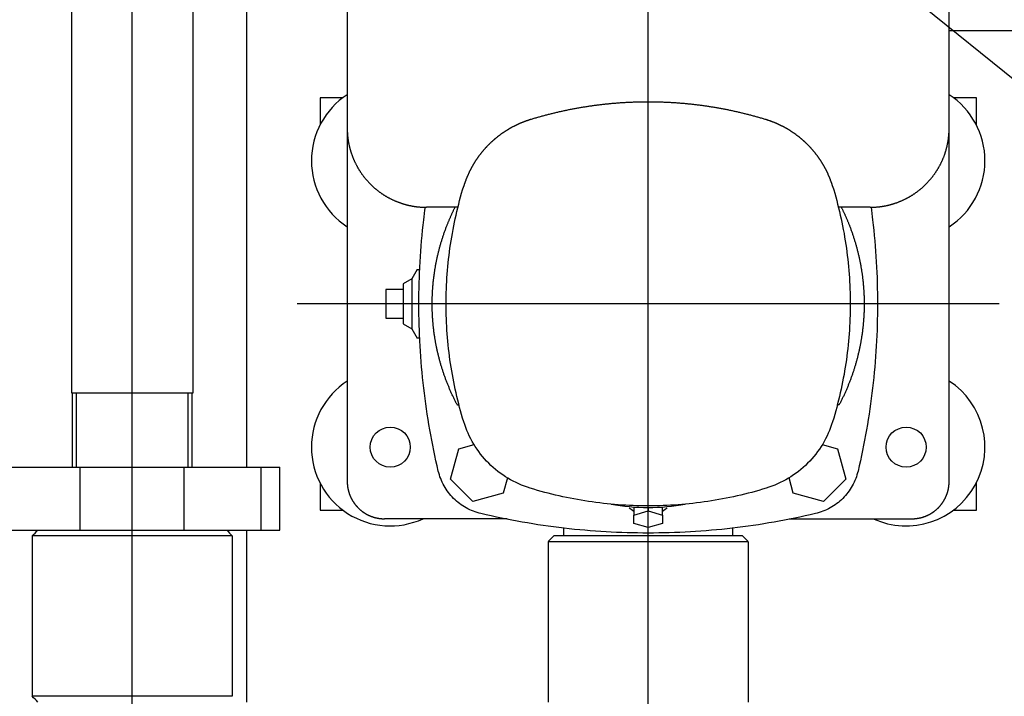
# Model space of a CAD drawing. Extents: x -132501 to 411300, y -42818 to 427495.
# Tile 274 of 330: x 198643 to 198987, y 216307 to 216543. Entities that reach past the tile are written whole.
import ezdxf

# ---------------------------------------------------------------- set-up
doc = ezdxf.new("R2010")
doc.units = 0
doc.header["$LTSCALE"] = 50
doc.linetypes.add('CENTER2', pattern=[28.575, 19.05, -3.175, 3.175, -3.175])
doc.linetypes.add('DASHDOT', pattern=[300, 250, -25, 0, -25])
for name, color, linetype in [('1_ZOLL_OVALFLANS', 7, 'CONTINUOUS'), ('53WA', 3, 'DASHDOT'), ('91040183_---', 7, 'CONTINUOUS'), ('91069235_FT_FUßB', 7, 'CONTINUOUS'), ('96053355_-_FT_NI', 7, 'CONTINUOUS'), ('96308586', 7, 'CONTINUOUS'), ('96402776_BLECHSC', 7, 'CONTINUOUS'), ('__DEFILE04.EMEA.', 7, 'CONTINUOUS'), ('CRIE_5-4_A_FLEXI', 7, 'CONTINUOUS'), ('Default', 7, 'CONTINUOUS')]:
    doc.layers.add(name, color=color, linetype=linetype)

# ---------------------------------------------------------------- blocks, each defined once
blk = doc.blocks.new('SEANNOT_GROUP10')
at = {"layer": 'Default', "color": 7, "linetype": 'CENTER2'}
blk.add_line((104.388, 90.336), (104.388, 36.266), dxfattribs=at)
blk = doc.blocks.new('SEANNOT_GROUP12')
at = {"layer": 'Default', "color": 7, "linetype": 'CENTER2'}
blk.add_line((92.138, 63.936), (116.638, 63.936), dxfattribs=at)
blk = doc.blocks.new('SEANNOT_GROUP18')
at = {"layer": 'Default', "color": 7, "linetype": 'CENTER2'}
blk.add_line((122.388, 86.536), (122.388, 36.266), dxfattribs=at)
blk = doc.blocks.new('SE1')
at = {"layer": '1_ZOLL_OVALFLANS', "color": 7, "linetype": 'Continuous'}
for p, q in [((117.892, 71.836), (117.238, 71.836)), ((117.238, 71.836), (117.238, 69.636)), ((120.575, 71.836), (117.892, 71.836)), ((117.892, 71.836), (117.892, 69.636)), ((124.202, 71.836), (120.575, 71.836)), ((120.575, 71.836), (120.575, 69.636)), ((126.885, 71.836), (124.202, 71.836)), ((124.202, 71.836), (124.202, 69.636)), ((117.892, 69.636), (117.238, 69.636)), ((120.575, 69.636), (117.892, 69.636)), ((124.202, 69.636), (120.575, 69.636)), ((126.885, 69.636), (124.202, 69.636))]:
    blk.add_line(p, q, dxfattribs=at)
at = {"layer": '91040183_---', "color": 7, "linetype": 'Continuous'}
for p, q in [((100.901, 72.236), (100.901, 77.836)), ((107.876, 72.236), (107.876, 77.836)), ((100.901, 72.236), (107.876, 72.236)), ((101.092, 72.036), (107.685, 72.036))]:
    blk.add_line(p, q, dxfattribs=at)
for centre, start, end in [((94.209, 65.635), 42.9195, 44.6077), ((114.568, 65.635), 135.3923, 137.0805)]:
    blk.add_arc(centre, 9.399, start, end, dxfattribs=at)
at = {"layer": '91069235_FT_FUßB', "color": 7, "linetype": 'Continuous'}
blk.add_line((93.888, 54.386), (82.888, 54.386), dxfattribs=at)
at = {"layer": '96053355_-_FT_NI', "color": 7, "linetype": 'Continuous'}
for p, q in [((120.293, 69.636), (120.293, 67.036)), ((120.441, 69.636), (120.441, 67.036)), ((124.336, 69.636), (124.336, 67.036)), ((124.484, 67.036), (124.484, 69.636)), ((124.508, 67.036), (120.268, 67.036)), ((120.268, 67.036), (120.268, 53.636)), ((124.508, 53.636), (124.508, 67.036))]:
    blk.add_line(p, q, dxfattribs=at)
at = {"layer": '96308586', "color": 7, "linetype": 'Continuous'}
for p, q in [((118.388, 77.836), (118.388, 71.836)), ((93.738, 71.136), (92.938, 71.136)), ((92.938, 71.136), (92.938, 70.185)), ((115.838, 71.136), (115.038, 71.136)), ((115.838, 70.185), (115.838, 71.136)), ((118.388, 69.636), (118.388, 49.832)), ((92.938, 57.687), (92.938, 56.736)), ((115.838, 56.736), (115.838, 57.687)), ((92.938, 56.736), (93.738, 56.736)), ((115.038, 56.736), (115.838, 56.736))]:
    blk.add_line(p, q, dxfattribs=at)
at = {"layer": '96402776_BLECHSC', "color": 7, "linetype": 'Continuous'}
for centre, start, end in [((95.388, 68.936), 65.38, 236.9443), ((113.388, 68.936), 0, 114.62), ((113.388, 68.936), 303.0557, 0), ((95.388, 58.936), 123.0557, 236.9443), ((113.388, 58.936), 0, 56.9443), ((113.388, 58.936), 303.0557, 0)]:
    blk.add_arc(centre, 2.75, start, end, dxfattribs=at)
at = {"layer": '__DEFILE04.EMEA.', "color": 7, "linetype": 'Continuous'}
for p, q in [((118.901, 72.036), (118.901, 77.636)), ((118.901, 77.636), (125.876, 77.636)), ((125.876, 72.036), (125.876, 77.636)), ((118.901, 72.036), (125.876, 72.036))]:
    blk.add_line(p, q, dxfattribs=at)
for centre, start, end in [((132.568, 84.236), 222.9195, 224.6077), ((112.209, 65.435), 42.9195, 44.6077), ((132.568, 65.435), 135.3923, 137.0805)]:
    blk.add_arc(centre, 9.399, start, end, dxfattribs=at)
at = {"layer": 'CRIE_5-4_A_FLEXI', "color": 7, "linetype": 'Continuous'}
for p, q in [((101.438, 72.036), (101.438, 71.745)), ((107.338, 71.745), (107.338, 72.036)), ((103.888, 71.597), (104.388, 71.742)), ((103.888, 71.309), (103.888, 71.597)), ((104.388, 71.742), (104.888, 71.597)), ((104.888, 71.597), (104.888, 71.309)), ((99.469, 71.436), (95.188, 71.436)), ((103.888, 71.309), (103.888, 71.022)), ((104.388, 71.164), (103.888, 71.309)), ((104.888, 71.309), (104.388, 71.164)), ((104.388, 71.055), (104.388, 71.164)), ((104.888, 71.022), (104.888, 71.309)), ((109.308, 71.436), (113.588, 71.436)), ((97.495, 70.053), (98.271, 70.829)), ((98.271, 70.829), (99.33, 70.545)), ((109.446, 70.545), (110.506, 70.829)), ((110.506, 70.829), (111.282, 70.053)), ((99.33, 70.545), (99.475, 70.006)), ((109.302, 70.006), (109.446, 70.545)), ((93.888, 70.136), (93.888, 57.801)), ((114.888, 57.801), (114.888, 70.136)), ((97.779, 68.994), (97.495, 70.053)), ((111.282, 70.053), (110.998, 68.994)), ((98.318, 68.849), (97.779, 68.994)), ((110.998, 68.994), (110.459, 68.849)), ((97.735, 67.474), (97.8, 67.439)), ((111.042, 67.474), (110.977, 67.439)), ((112.347, 65.136), (112.452, 65.136)), ((112.638, 64.809), (112.452, 65.136)), ((112.638, 63.063), (112.638, 64.809)), ((112.939, 64.636), (112.638, 64.809)), ((112.938, 63.236), (112.938, 64.636)), ((113.538, 64.436), (112.938, 64.436)), ((113.538, 63.936), (113.538, 64.436)), ((112.938, 63.936), (113.538, 63.936)), ((113.538, 63.436), (113.538, 63.936)), ((112.638, 63.063), (112.939, 63.236)), ((112.938, 63.436), (113.538, 63.436)), ((112.452, 62.736), (112.638, 63.063)), ((112.452, 62.736), (112.347, 62.736)), ((96.648, 60.561), (97.75, 60.561)), ((111.027, 60.561), (112.128, 60.561)), ((93.888, 57.801), (93.888, 51.316)), ((114.888, 51.316), (114.888, 57.801))]:
    blk.add_line(p, q, dxfattribs=at)
for centre in [(95.388, 68.936), (113.388, 68.936)]:
    blk.add_circle(centre, 0.7, dxfattribs=at)
for points, degree, knots in [([(98.555, 71.257), (99.509, 71.482), (100.477, 71.652), (102.426, 71.879), (103.407, 71.936), (105.369, 71.936), (106.351, 71.879), (108.299, 71.652), (109.267, 71.482), (110.222, 71.257)], 3, [0, 0, 0, 0, 0.25, 0.25, 0.5, 0.5, 0.75, 0.75, 1, 1, 1, 1]), ([(95.188, 71.436), (95.06, 71.436), (94.935, 71.411), (94.809, 71.386), (94.691, 71.337), (94.573, 71.288), (94.466, 71.217), (94.36, 71.146), (94.269, 71.055), (94.179, 70.965), (94.107, 70.858), (94.036, 70.752), (93.987, 70.633), (93.938, 70.515), (93.913, 70.389), (93.888, 70.264), (93.888, 70.136)], 2, [0, 0, 0, 0.125, 0.125, 0.25, 0.25, 0.375, 0.375, 0.5, 0.5, 0.625, 0.625, 0.75, 0.75, 0.875, 0.875, 1, 1, 1]), ([(97.067, 69.77), (97.109, 69.949), (97.177, 70.123), (97.357, 70.445), (97.469, 70.594), (97.73, 70.855), (97.879, 70.968), (98.201, 71.147), (98.375, 71.215), (98.555, 71.257)], 3, [0, 0, 0, 0, 0.25, 0.25, 0.5, 0.5, 0.75, 0.75, 1, 1, 1, 1]), ([(110.222, 71.257), (110.402, 71.215), (110.576, 71.147), (110.898, 70.968), (111.047, 70.855), (111.308, 70.594), (111.42, 70.445), (111.6, 70.123), (111.667, 69.949), (111.71, 69.77)], 3, [0, 0, 0, 0, 0.25, 0.25, 0.5, 0.5, 0.75, 0.75, 1, 1, 1, 1]), ([(114.888, 70.136), (114.888, 70.264), (114.863, 70.389), (114.838, 70.515), (114.789, 70.633), (114.74, 70.751), (114.669, 70.858), (114.598, 70.964), (114.508, 71.055), (114.417, 71.146), (114.311, 71.217), (114.204, 71.288), (114.086, 71.337), (113.968, 71.386), (113.842, 71.411), (113.717, 71.436), (113.588, 71.436)], 2, [0, 0, 0, 0.125, 0.125, 0.25, 0.25, 0.375, 0.375, 0.5, 0.5, 0.625, 0.625, 0.75, 0.75, 0.875, 0.875, 1, 1, 1]), ([(100.276, 70.37), (100.941, 70.574), (101.621, 70.728), (102.997, 70.934), (103.693, 70.986), (105.084, 70.986), (105.78, 70.934), (107.155, 70.728), (107.836, 70.574), (108.501, 70.37)], 3, [0, 0, 0, 0, 0.25, 0.25, 0.5, 0.5, 0.75, 0.75, 1, 1, 1, 1]), ([(97.954, 68.048), (98.037, 68.321), (98.154, 68.583), (98.447, 69.071), (98.624, 69.297), (99.027, 69.7), (99.253, 69.877), (99.741, 70.17), (100.004, 70.287), (100.276, 70.37)], 3, [0, 0, 0, 0, 0.25, 0.25, 0.5, 0.5, 0.75, 0.75, 1, 1, 1, 1]), ([(108.501, 70.37), (108.773, 70.287), (109.035, 70.17), (109.524, 69.877), (109.75, 69.7), (110.153, 69.297), (110.329, 69.071), (110.623, 68.583), (110.74, 68.321), (110.823, 68.048)], 3, [0, 0, 0, 0, 0.25, 0.25, 0.5, 0.5, 0.75, 0.75, 1, 1, 1, 1]), ([(96.614, 60.557), (96.594, 60.704), (96.576, 60.852), (96.445, 61.974), (96.388, 62.955), (96.388, 64.917), (96.445, 65.898), (96.672, 67.847), (96.842, 68.815), (97.067, 69.77)], 3, [0.2121347, 0.2121347, 0.2121347, 0.2121347, 0.25, 0.25, 0.5, 0.5, 0.75, 0.75, 1, 1, 1, 1]), ([(111.71, 69.77), (111.935, 68.815), (112.105, 67.847), (112.332, 65.898), (112.388, 64.917), (112.388, 62.955), (112.332, 61.974), (112.201, 60.852), (112.183, 60.704), (112.163, 60.557)], 3, [0, 0, 0, 0, 0.25, 0.25, 0.5, 0.5, 0.75, 0.75, 0.7878653, 0.7878653, 0.7878653, 0.7878653]), ([(97.954, 59.823), (97.75, 60.488), (97.596, 61.169), (97.39, 62.545), (97.338, 63.24), (97.338, 64.631), (97.39, 65.327), (97.596, 66.703), (97.75, 67.383), (97.954, 68.048)], 3, [0, 0, 0, 0, 0.25, 0.25, 0.5, 0.5, 0.75, 0.75, 1, 1, 1, 1]), ([(110.823, 68.048), (111.027, 67.383), (111.181, 66.703), (111.387, 65.327), (111.438, 64.631), (111.438, 63.24), (111.387, 62.545), (111.181, 61.169), (111.027, 60.488), (110.823, 59.823)], 3, [0, 0, 0, 0, 0.25, 0.25, 0.5, 0.5, 0.75, 0.75, 1, 1, 1, 1]), ([(97.653, 60.557), (97.486, 60.888), (97.353, 61.235), (97.188, 61.665), (97.077, 62.113), (96.965, 62.56), (96.909, 63.017), (96.853, 63.475), (96.853, 63.936), (96.853, 64.397), (96.909, 64.854), (96.965, 65.312), (97.077, 65.759), (97.188, 66.206), (97.353, 66.636), (97.518, 67.067), (97.735, 67.474)], 2, [0.0242544, 0.0242544, 0.0242544, 0.125, 0.125, 0.25, 0.25, 0.375, 0.375, 0.5, 0.5, 0.625, 0.625, 0.75, 0.75, 0.875, 0.875, 1, 1, 1]), ([(111.042, 67.474), (111.258, 67.067), (111.423, 66.636), (111.589, 66.206), (111.7, 65.759), (111.812, 65.312), (111.868, 64.854), (111.924, 64.397), (111.924, 63.936), (111.924, 63.475), (111.868, 63.017), (111.812, 62.56), (111.7, 62.113), (111.589, 61.666), (111.423, 61.235), (111.29, 60.888), (111.124, 60.557)], 2, [0, 0, 0, 0.125, 0.125, 0.25, 0.25, 0.375, 0.375, 0.5, 0.5, 0.625, 0.625, 0.75, 0.75, 0.875, 0.875, 0.9757476, 0.9757476, 0.9757476]), ([(96.648, 60.561), (96.377, 60.561), (96.11, 60.508), (95.843, 60.455), (95.592, 60.351), (95.341, 60.247), (95.115, 60.096), (94.889, 59.945), (94.697, 59.752), (94.505, 59.56), (94.354, 59.334), (94.203, 59.108), (94.098, 58.857), (93.994, 58.606), (93.941, 58.339), (93.888, 58.073), (93.888, 57.801)], 2, [0, 0, 0, 0.125, 0.125, 0.25, 0.25, 0.375, 0.375, 0.5, 0.5, 0.625, 0.625, 0.75, 0.75, 0.875, 0.875, 1, 1, 1]), ([(114.888, 57.801), (114.888, 58.073), (114.835, 58.339), (114.782, 58.606), (114.678, 58.857), (114.574, 59.108), (114.423, 59.334), (114.272, 59.56), (114.08, 59.752), (113.888, 59.945), (113.662, 60.096), (113.436, 60.247), (113.185, 60.351), (112.933, 60.455), (112.667, 60.508), (112.4, 60.561), (112.128, 60.561)], 2, [0, 0, 0, 0.125, 0.125, 0.25, 0.25, 0.375, 0.375, 0.5, 0.5, 0.625, 0.625, 0.75, 0.75, 0.875, 0.875, 1, 1, 1]), ([(97.954, 59.823), (98.016, 59.619), (98.103, 59.423), (98.19, 59.228), (98.301, 59.045), (98.411, 58.861), (98.543, 58.693), (98.674, 58.524), (98.826, 58.373), (98.977, 58.222), (99.145, 58.09), (99.314, 57.958), (99.497, 57.848), (99.681, 57.738), (99.876, 57.651), (100.071, 57.564), (100.276, 57.501)], 2, [0, 0, 0, 0.125, 0.125, 0.25, 0.25, 0.375, 0.375, 0.5, 0.5, 0.625, 0.625, 0.75, 0.75, 0.875, 0.875, 1, 1, 1]), ([(108.501, 57.501), (108.705, 57.564), (108.901, 57.651), (109.096, 57.738), (109.279, 57.848), (109.463, 57.958), (109.631, 58.09), (109.8, 58.222), (109.951, 58.373), (110.102, 58.524), (110.234, 58.693), (110.366, 58.861), (110.476, 59.045), (110.586, 59.228), (110.673, 59.423), (110.76, 59.619), (110.823, 59.823)], 2, [0, 0, 0, 0.125, 0.125, 0.25, 0.25, 0.375, 0.375, 0.5, 0.5, 0.625, 0.625, 0.75, 0.75, 0.875, 0.875, 1, 1, 1]), ([(100.276, 57.501), (101.276, 57.195), (102.309, 57.04), (103.343, 56.886), (104.388, 56.886), (105.434, 56.886), (106.467, 57.04), (107.501, 57.195), (108.501, 57.501)], 2, [0, 0, 0, 0.25, 0.25, 0.5, 0.5, 0.75, 0.75, 1, 1, 1])]:
    blk.add_open_spline(points, degree=degree, knots=knots, dxfattribs=at)
for points in [[(103.729, 71.05), (103.763, 71.098), (103.817, 71.141), (103.887, 71.178)], [(104.89, 71.178), (104.96, 71.141), (105.014, 71.098), (105.048, 71.05)], [(103.093, 70.936), (103.52, 71.015), (103.954, 71.055), (104.388, 71.055)], [(104.388, 71.055), (104.823, 71.055), (105.257, 71.015), (105.684, 70.936)]]:
    blk.add_open_spline(points, degree=3, dxfattribs=at)

msp = doc.modelspace()

# ---------------------------------------------------------------- linework, layer by layer
at = {"layer": '53WA', "color": 1, "linetype": 'Continuous'}
msp.add_line((199194.7215, 216356.1666), (197439.0289, 217777.5193), dxfattribs=at)

# ---------------------------------------------------------------- block references
at = {"layer": 'Default', "xscale": 10, "yscale": 10, "zscale": 10, "rotation": 180}
for name in ['SE1', 'SEANNOT_GROUP18', 'SEANNOT_GROUP10', 'SEANNOT_GROUP12']:
    msp.add_blockref(name, (199906.4318, 217082.9475), dxfattribs=at)

doc.saveas('drawing.dxf')
